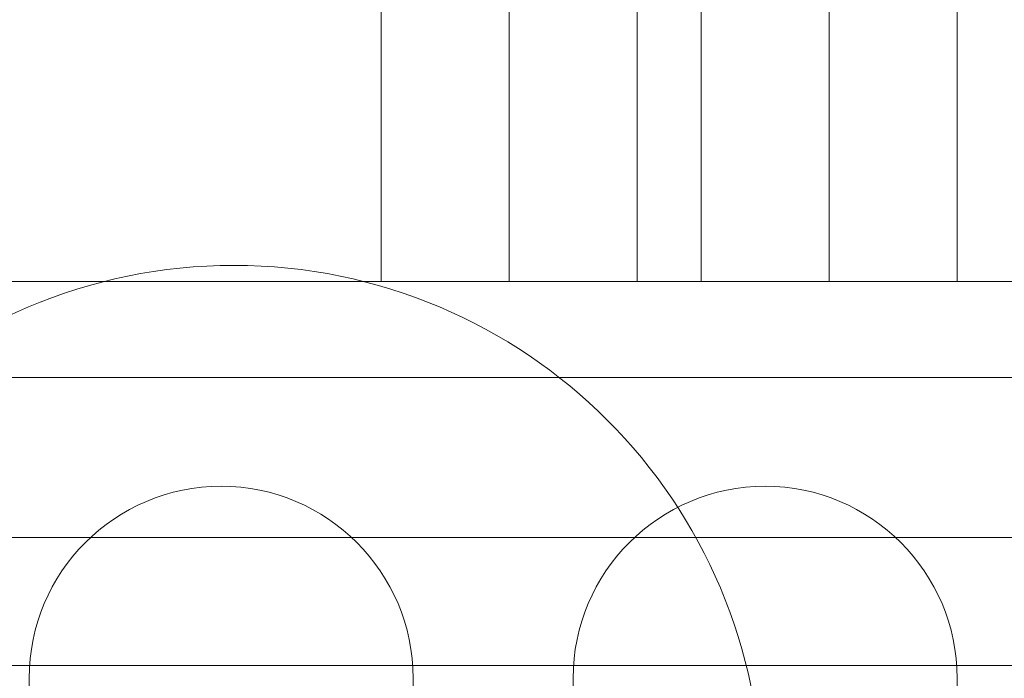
# Model space of a CAD drawing. Header units: millimetres. Extents: x 0 to 658, y -2 to 210.
# Tile 543 of 656: x 90.55 to 93.63, y 72.23 to 74.28. Entities that reach past the tile are written whole.
import ezdxf

# ---------------------------------------------------------------- set-up
doc = ezdxf.new("R2010")
doc.units = ezdxf.units.MM

msp = doc.modelspace()

# ---------------------------------------------------------------- linework, layer by layer
at = {"color": 7, "linetype": 'Continuous', "lineweight": 15}
for p, q in [((91.6785, 76.4655), (91.6785, 73.4655)), ((92.0785, 76.4655), (92.0785, 73.4655)), ((92.4785, 73.4655), (92.4785, 76.4655)), ((92.6785, 76.4655), (92.6785, 73.4655)), ((93.0785, 73.4655), (93.0785, 76.4655)), ((93.4785, 73.4655), (93.4785, 76.4655)), ((87.3785, 73.4655), (157.7785, 73.4655)), ((157.7658, 73.4655), (87.3912, 73.4655)), ((87.9785, 73.4655), (157.1785, 73.4655)), ((88.3785, 73.4655), (91.6785, 73.4655)), ((91.6785, 73.4655), (92.0785, 73.4655)), ((92.0785, 73.4655), (92.4785, 73.4655)), ((92.4785, 73.4655), (92.6785, 73.4655)), ((92.6785, 73.4655), (93.0785, 73.4655)), ((93.0785, 73.4655), (93.4785, 73.4655)), ((93.4785, 73.4655), (96.7785, 73.4655)), ((118.8785, 73.1655), (87.0785, 73.1655)), ((158.0785, 73.1655), (87.0785, 73.1655)), ((117.2785, 73.1655), (87.0785, 73.1655)), ((107.6285, 73.1655), (87.0785, 73.1655)), ((105.8285, 73.1655), (87.0785, 73.1655)), ((102.3785, 73.1655), (89.1785, 73.1655)), ((94.8785, 73.1655), (89.2785, 73.1655)), ((87.4785, 72.6655), (157.6785, 72.6655)), ((118.8785, 72.2655), (87.4785, 72.2655)), ((157.6785, 72.2655), (87.4785, 72.2655)), ((105.8285, 72.2655), (87.4785, 72.2655)), ((117.2785, 72.2655), (87.4785, 72.2655)), ((107.6285, 72.2655), (87.4785, 72.2655)), ((102.3785, 72.2655), (89.1785, 72.2655)), ((94.8785, 72.2655), (89.2785, 72.2655)), ((90.5785, 72.2255), (90.5785, 68.6255)), ((91.7785, 68.6255), (91.7785, 72.2255)), ((92.2785, 72.2255), (92.2785, 68.6255)), ((93.4785, 68.6255), (93.4785, 72.2255))]:
    msp.add_line(p, q, dxfattribs=at)
msp.add_circle((91.2185, 71.8655), 1.65, dxfattribs=at)
msp.add_circle((91.2185, 71.8655), 1.65, dxfattribs=at)
for centre in [(91.1785, 72.2255), (91.1785, 72.2255), (92.8785, 72.2255), (92.8785, 72.2255)]:
    msp.add_arc(centre, 0.6, 0, 180, dxfattribs=at)

doc.saveas('drawing.dxf')
